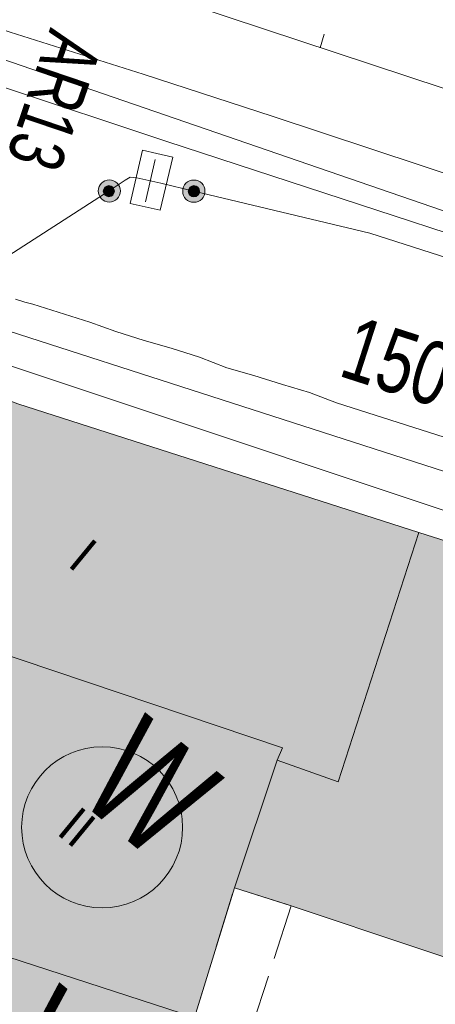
# Model space of a CAD drawing. Header units: metres. Extents: x -740 to 758, y -633 to 854.
# Tile 606 of 656: x 319 to 328, y -323 to -300. Entities that reach past the tile are written whole.
import ezdxf

# ---------------------------------------------------------------- set-up
doc = ezdxf.new("R2010")
doc.units = ezdxf.units.M
doc.header["$MEASUREMENT"] = 0
doc.linetypes.add('1248_416', pattern=[1.664, 1.248, -0.416])
for name, color, linetype in [('Gas.LOVION', 7, 'Continuous'), ('Grundkarte.LOVION', 7, 'Continuous'), ('Grundkarte_Text.LOVION', 7, 'Continuous'), ('Strom.LOVION', 7, 'Continuous'), ('Wasser.LOVION', 7, 'Continuous')]:
    doc.layers.add(name, color=color, linetype=linetype)
doc.styles.add('ERSTELLTER_STIL_1', font='arial.ttf')

msp = doc.modelspace()

# ---------------------------------------------------------------- hatches: boundary and pattern name
at = {"layer": 'Gas.LOVION', "linetype": 'Continuous', "lineweight": 18}
for points in [[(321.28, -304.39), (321.298, -304.365), (321.313, -304.337), (321.324, -304.308), (321.332, -304.277), (321.336, -304.246), (321.336, -304.215), (321.332, -304.184), (321.324, -304.153), (321.312, -304.124), (321.297, -304.097), (321.278, -304.071), (321.257, -304.048), (321.233, -304.028), (321.206, -304.012), (321.178, -303.998), (321.148, -303.989), (321.117, -303.983), (321.085, -303.981), (321.054, -303.983), (321.023, -303.989), (320.993, -303.999), (320.965, -304.012), (320.938, -304.029), (320.914, -304.05), (320.893, -304.072), (320.875, -304.098), (320.859, -304.126), (320.848, -304.155), (320.84, -304.185), (320.836, -304.216), (320.837, -304.248), (320.841, -304.279), (320.848, -304.309), (320.86, -304.339), (320.875, -304.366), (320.894, -304.391), (320.916, -304.414), (320.94, -304.434), (320.966, -304.451), (320.995, -304.464), (321.025, -304.474), (321.056, -304.48), (321.087, -304.482), (321.118, -304.479), (321.149, -304.474), (321.179, -304.464), (321.207, -304.45), (321.234, -304.433), (321.258, -304.413)], [(321.173, -304.316), (321.182, -304.303), (321.19, -304.289), (321.196, -304.274), (321.199, -304.259), (321.201, -304.243), (321.201, -304.228), (321.199, -304.212), (321.195, -304.197), (321.19, -304.182), (321.182, -304.169), (321.173, -304.156), (321.162, -304.144), (321.15, -304.134), (321.136, -304.126), (321.122, -304.119), (321.107, -304.115), (321.092, -304.112), (321.076, -304.111), (321.06, -304.112), (321.045, -304.115), (321.03, -304.12), (321.016, -304.126), (321.002, -304.135), (320.99, -304.145), (320.98, -304.156), (320.97, -304.169), (320.963, -304.183), (320.957, -304.198), (320.953, -304.213), (320.951, -304.229), (320.951, -304.244), (320.953, -304.26), (320.957, -304.275), (320.963, -304.29), (320.971, -304.303), (320.98, -304.316), (320.991, -304.328), (321.003, -304.338), (321.016, -304.346), (321.031, -304.353), (321.046, -304.357), (321.061, -304.36), (321.077, -304.361), (321.092, -304.36), (321.108, -304.357), (321.123, -304.352), (321.137, -304.346), (321.15, -304.337), (321.162, -304.327)], [(323.183, -304.395), (323.202, -304.369), (323.217, -304.342), (323.228, -304.313), (323.236, -304.282), (323.24, -304.251), (323.24, -304.22), (323.236, -304.188), (323.228, -304.158), (323.216, -304.129), (323.201, -304.101), (323.182, -304.076), (323.161, -304.053), (323.136, -304.033), (323.11, -304.017), (323.081, -304.003), (323.052, -303.994), (323.021, -303.988), (322.989, -303.986), (322.958, -303.988), (322.927, -303.994), (322.897, -304.004), (322.869, -304.017), (322.842, -304.034), (322.818, -304.054), (322.797, -304.077), (322.779, -304.103), (322.763, -304.13), (322.752, -304.16), (322.744, -304.19), (322.74, -304.221), (322.741, -304.253), (322.745, -304.284), (322.753, -304.314), (322.764, -304.343), (322.779, -304.371), (322.798, -304.396), (322.82, -304.419), (322.844, -304.439), (322.87, -304.456), (322.899, -304.469), (322.929, -304.478), (322.96, -304.484), (322.991, -304.486), (323.022, -304.484), (323.053, -304.478), (323.083, -304.468), (323.111, -304.455), (323.138, -304.438), (323.162, -304.418)], [(323.088, -304.318), (323.097, -304.305), (323.105, -304.291), (323.111, -304.276), (323.115, -304.261), (323.116, -304.245), (323.116, -304.229), (323.114, -304.214), (323.11, -304.198), (323.105, -304.183), (323.097, -304.17), (323.087, -304.157), (323.077, -304.145), (323.064, -304.135), (323.051, -304.127), (323.037, -304.12), (323.022, -304.115), (323.006, -304.112), (322.99, -304.111), (322.974, -304.112), (322.959, -304.115), (322.944, -304.12), (322.929, -304.127), (322.916, -304.136), (322.904, -304.146), (322.893, -304.157), (322.884, -304.17), (322.876, -304.184), (322.87, -304.199), (322.867, -304.214), (322.865, -304.23), (322.865, -304.246), (322.867, -304.262), (322.871, -304.277), (322.877, -304.292), (322.884, -304.306), (322.894, -304.318), (322.904, -304.33), (322.917, -304.34), (322.93, -304.348), (322.944, -304.355), (322.96, -304.36), (322.975, -304.363), (322.991, -304.364), (323.007, -304.363), (323.022, -304.36), (323.037, -304.355), (323.052, -304.348), (323.065, -304.339), (323.077, -304.329)]]:
    msp.add_hatch(color=49, dxfattribs=at).paths.add_polyline_path(points)
at = {"layer": 'Grundkarte.LOVION', "linetype": 'Continuous', "lineweight": 18}
for points in [[(330.929, -322.259), (331.799, -319.366), (333.609, -313.691), (328.057, -311.929), (319.025, -309.029), (316.879, -308.234), (315.063, -313.85), (316.745, -314.424), (315.572, -318.145), (315.18, -319.276), (314.888, -320.221), (323.008, -322.856), (323.904, -319.931), (325.185, -320.338)], [(314.576, -321.257), (314.21, -322.356), (313.064, -326.045), (314.836, -326.64), (321.183, -328.679), (323.008, -322.856), (314.888, -320.221)]]:
    msp.add_hatch(color=9, dxfattribs=at).paths.add_polyline_path(points)

# ---------------------------------------------------------------- linework, layer by layer
at = {"layer": 'Gas.LOVION', "color": 5, "linetype": 'Continuous', "lineweight": 18}
msp.add_lwpolyline([(357.029, -314.874), (356.45, -314.695), (349.305, -312.349), (338.076, -308.747), (326.954, -305.18), (322.99, -304.237), (322.249, -304.059), (321.704, -303.934), (321.555, -303.919), (321.444, -303.989), (321.083, -304.232), (318.58, -305.836), (318.482, -305.89), (318.362, -305.872), (317.89, -305.726), (313.635, -304.383), (310.841, -303.46), (307.448, -302.314), (303.6, -314.497), (300.364, -325.084), (298.828, -330.688), (297.945, -333.892), (297.334, -336.11), (295.369, -347.902)], dxfattribs=at)
at = {"layer": 'Gas.LOVION', "color": 7, "linetype": 'Continuous', "lineweight": 13}
msp.add_lwpolyline([(322.154, -303.388), (321.836, -303.316), (321.554, -304.511), (322.234, -304.666), (322.516, -303.471)], close=True, dxfattribs=at)
msp.add_lwpolyline([(322.122, -303.524), (321.905, -304.476)], dxfattribs=at)
at = {"layer": 'Gas.LOVION', "color": 49, "linetype": 'Continuous', "lineweight": 18}
for centre, radius in [((321.086, -304.231), 0.25), ((321.076, -304.236), 0.125), ((322.99, -304.236), 0.25), ((322.991, -304.238), 0.126)]:
    msp.add_circle(centre, radius, dxfattribs=at)
at = {"layer": 'Grundkarte.LOVION', "color": 253, "linetype": 'Continuous', "lineweight": 18}
for points in [[(349.721, -308.895), (311.572, -296.28), (309.677, -295.638), (272.137, -283.2), (271.619, -283.044), (269.202, -282.512), (268.415, -281.111), (268.326, -278.992), (269.354, -277.413), (299.874, -267.927)], [(319.025, -309.029), (328.057, -311.929), (333.609, -313.691)]]:
    msp.add_lwpolyline(points, dxfattribs=at)
at = {"layer": 'Grundkarte.LOVION', "color": 8, "linetype": 'Continuous', "lineweight": 18}
for points in [[(355.602, -313.728), (350.03, -312.056), (269.956, -284.477), (272.137, -283.2), (309.677, -295.638), (311.572, -296.28), (349.721, -308.895), (311.572, -296.28), (309.677, -295.638), (272.137, -283.2), (271.619, -283.044), (269.202, -282.512), (268.415, -281.111), (268.326, -278.992), (269.354, -277.413), (299.874, -267.927)], [(355.602, -313.728), (350.03, -312.056), (269.956, -284.477), (272.137, -283.2), (309.677, -295.638), (311.572, -296.28), (349.721, -308.895)], [(333.609, -313.691), (328.057, -311.929), (319.025, -309.029), (316.879, -308.234), (298.772, -301.699), (298.25, -302.4), (295.746, -301.581), (293.392, -300.777), (288.63, -299.232), (286.243, -298.402), (283.862, -297.63), (281.54, -296.852), (279.127, -296.053), (276.746, -295.281), (274.392, -294.477), (271.979, -293.678), (269.87, -292.968), (269.786, -292.415), (269.836, -289.602), (269.956, -284.477), (350.03, -312.056)], [(333.609, -313.691), (328.057, -311.929), (319.025, -309.029), (316.879, -308.234), (298.772, -301.699), (298.25, -302.4), (295.746, -301.581), (293.392, -300.777), (288.63, -299.232), (286.243, -298.402), (283.862, -297.63), (281.54, -296.852), (279.127, -296.053), (276.746, -295.281), (274.392, -294.477), (271.979, -293.678), (269.87, -292.968), (269.786, -292.415), (269.836, -289.602), (269.956, -284.477), (350.03, -312.056)], [(269.956, -284.477), (270.415, -284.639), (272.311, -285.282), (274.659, -286.027), (277.014, -286.832), (279.336, -287.609), (281.69, -288.414), (284.039, -289.159), (286.394, -289.964), (288.716, -290.741), (291.097, -291.514), (293.419, -292.291), (295.8, -293.064), (298.122, -293.841), (304.048, -295.804), (307.037, -296.753), (309.968, -297.708), (318.856, -300.651), (321.846, -301.6), (324.776, -302.555), (333.665, -305.499)], [(311.572, -296.28), (349.721, -308.895)], [(325.925, -300.699), (325.837, -301.003)], [(318.972, -306.67), (319.185, -306.737), (319.367, -306.779), (320.648, -307.185), (321.23, -307.395), (321.871, -307.598), (322.479, -307.775), (323.12, -307.978), (323.734, -308.214), (324.342, -308.391), (324.983, -308.594), (325.591, -308.771), (326.205, -309.007), (328.981, -309.888)], [(319.025, -309.029), (328.057, -311.929), (333.609, -313.691)], [(323.008, -322.856), (314.888, -320.221)]]:
    msp.add_lwpolyline(points, dxfattribs=at)
for points in [[(330.929, -322.259), (325.185, -320.338), (323.904, -319.931), (323.008, -322.856), (314.888, -320.221), (315.18, -319.276), (315.572, -318.145), (316.745, -314.424), (315.063, -313.85), (316.879, -308.234), (319.025, -309.029), (328.057, -311.929), (333.609, -313.691), (331.799, -319.366)], [(309.296, -319.556), (309.609, -318.521), (314.888, -320.221), (323.008, -322.856), (324.23, -323.268), (338.638, -327.948), (337.238, -333.582), (324.14, -329.602), (322.891, -329.222), (322.4, -329.033), (321.183, -328.679), (314.836, -326.64), (313.064, -326.045), (307.816, -324.371), (308.963, -320.682)], [(314.576, -321.257), (314.888, -320.221), (323.008, -322.856), (321.183, -328.679), (314.836, -326.64), (313.064, -326.045), (314.21, -322.356)]]:
    msp.add_lwpolyline(points, close=True, dxfattribs=at)
at = {"layer": 'Grundkarte.LOVION', "color": 251, "linetype": 'Continuous', "lineweight": 13}
for points in [[(316.745, -314.424), (315.063, -313.85), (316.879, -308.234), (319.025, -309.029), (328.057, -311.929), (326.242, -317.545), (324.864, -317.059), (324.985, -316.781), (316.886, -314.056)], [(325.185, -320.338), (323.904, -319.931), (324.864, -317.059), (326.242, -317.545), (328.057, -311.929), (333.609, -313.691), (331.799, -319.366), (330.929, -322.259)]]:
    msp.add_lwpolyline(points, close=True, dxfattribs=at)
at = {"layer": 'Grundkarte.LOVION', "color": 8, "linetype": '1248_416', "lineweight": 18}
msp.add_lwpolyline([(324.23, -323.268), (323.008, -322.856), (323.904, -319.931), (325.185, -320.338)], close=True, dxfattribs=at)
at = {"layer": 'Strom.LOVION', "color": 150, "linetype": 'Continuous', "lineweight": 18}
msp.add_lwpolyline([(368.615, -324.397), (366.11, -323.415), (362.145, -322.31), (333.792, -313.142), (333.487, -313.053), (316.623, -307.431), (299.574, -301.739), (297.763, -307.251)], dxfattribs=at)
at = {"layer": 'Wasser.LOVION', "color": 94, "linetype": 'Continuous', "lineweight": 18}
msp.add_lwpolyline([(274.717, -286.317), (274.865, -286.465), (276.313, -287.979), (276.444, -288.114), (276.629, -288.184), (288.131, -292.01), (299.546, -295.712), (311.135, -299.367), (322.378, -303.115), (333.813, -306.859), (345.204, -310.459), (355.599, -313.699)], dxfattribs=at)
at = {"layer": 'Wasser.LOVION', "color": 150, "linetype": 'Continuous', "lineweight": 18}
msp.add_lwpolyline([(312.161, -305.784), (312.214, -305.261), (329.776, -310.918), (341.205, -314.604), (352.605, -318.292), (364.034, -321.978), (366.703, -322.825)], dxfattribs=at)
at = {"layer": 'Wasser.LOVION', "color": 94, "linetype": 'Continuous', "lineweight": 18}
msp.add_circle((320.925, -318.57), 1.813, dxfattribs=at)

# ---------------------------------------------------------------- texts
at = {"layer": 'Gas.LOVION', "color": 7, "linetype": 'Continuous', "lineweight": 13, "insert": (319.744, -300.527), "char_height": 1.24492, "attachment_point": 7, "rotation": 251.2442, "style": 'ERSTELLTER_STIL_1'}
msp.add_mtext('{\\A1;\\W0.71461x;AR13}', dxfattribs=at)
at = {"layer": 'Grundkarte_Text.LOVION', "color": 7, "linetype": 'Continuous', "lineweight": 13, "attachment_point": 7, "style": 'ERSTELLTER_STIL_1'}
for s, insert, char_height, rotation in [('{\\A1;\\W0.89454x;I}', (320.123, -312.664), 0.83074, 320.5848), ('{\\A1;\\W0.89451x;II}', (319.874, -318.705), 0.83072, 320.5836)]:
    msp.add_mtext(s, dxfattribs=dict(at, insert=insert, char_height=char_height, rotation=rotation))
at = {"layer": 'Wasser.LOVION', "color": 150, "linetype": 'Continuous', "lineweight": 18, "insert": (326.083, -308.792), "char_height": 1.42277, "attachment_point": 7, "rotation": 342.1269, "style": 'ERSTELLTER_STIL_1'}
msp.add_mtext('{\\A1;\\W0.72426x;150 AZ XA XI (1958)}', dxfattribs=at)
at = {"layer": 'Wasser.LOVION', "color": 94, "linetype": 'Continuous', "lineweight": 18, "attachment_point": 7, "style": 'ERSTELLTER_STIL_1'}
for insert, char_height, rotation in [((320.302, -317.89), 2.48983, 320.5838), ((318.37, -323.976), 2.48982, 320.5851)]:
    msp.add_mtext('{\\A1;\\W0.71562x;W}', dxfattribs=dict(at, insert=insert, char_height=char_height, rotation=rotation))

doc.saveas('drawing.dxf')
